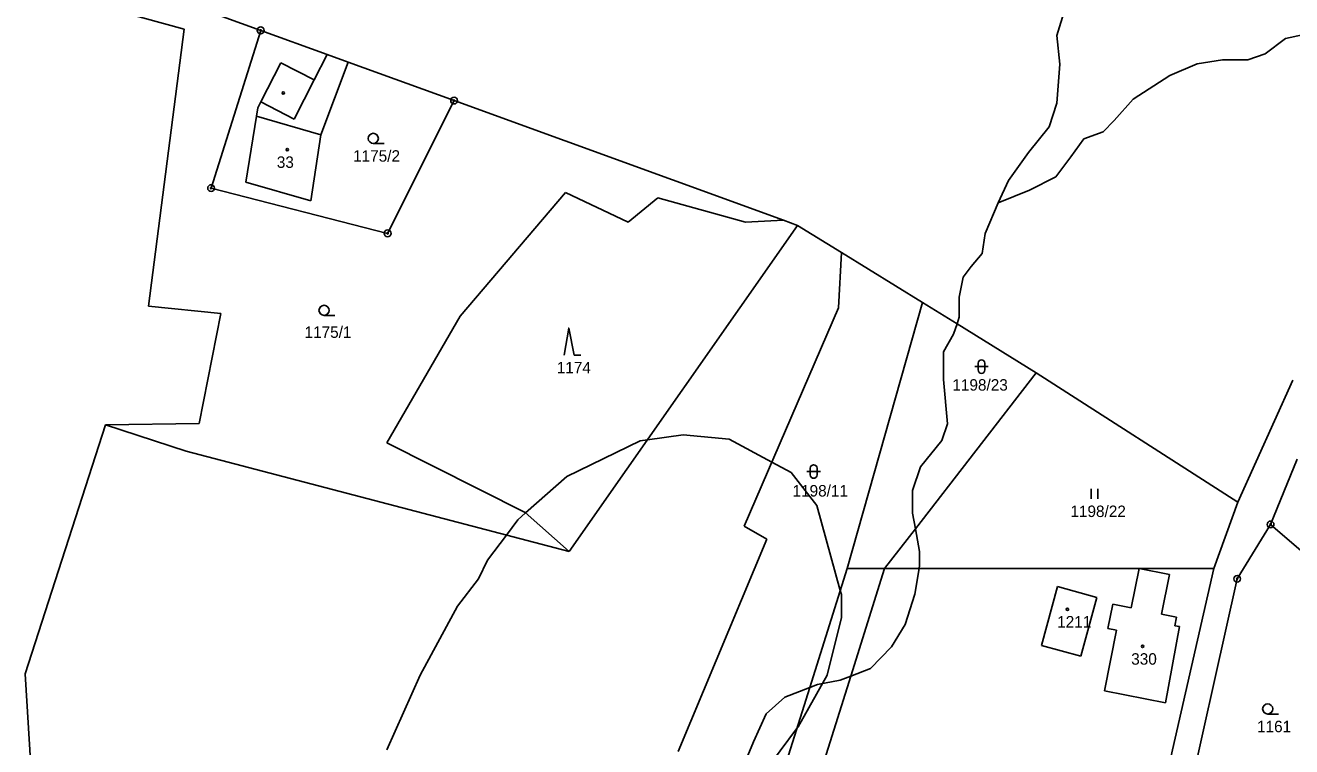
# Model space of a CAD drawing. Extents: x -439246 to -433691, y -1130252 to -1121148.
# Drawn here: x -438308.9 to -438121.2, y -1123288.1 to -1123181.2 of the extents above; entities that cross this region are included whole.
import ezdxf

# ---------------------------------------------------------------- set-up
doc = ezdxf.new("R2010")
doc.units = 0
for name, color, linetype in [('Vrstva 1', 7, 'Continuous'), ('Vrstva 18', 7, 'Continuous'), ('Vrstva 19', 7, 'Continuous'), ('Vrstva 24', 7, 'Continuous'), ('Vrstva 25', 7, 'Continuous'), ('Vrstva 3', 7, 'Continuous'), ('Vrstva 37', 7, 'Continuous'), ('Vrstva 4', 7, 'Continuous'), ('Vrstva 52', 7, 'Continuous')]:
    doc.layers.add(name, color=color, linetype=linetype)

msp = doc.modelspace()

# ---------------------------------------------------------------- linework, layer by layer
at = {"layer": 'Vrstva 1'}
for points in [[(-438273.99, -1123181.97), (-438298.66, -1123173)], [(-438285.32, -1123181.79), (-438297.05, -1123178.6)], [(-438290.61, -1123222.86), (-438285.32, -1123181.79)], [(-438273.99, -1123181.97), (-438281.34, -1123205.34)], [(-438264.14, -1123185.55), (-438273.99, -1123181.97)], [(-438266.05, -1123189.3), (-438264.14, -1123185.55)], [(-438261.01, -1123186.68), (-438264.14, -1123185.55)], [(-438273.98, -1123192.58), (-438271.02, -1123186.77)], [(-438271.02, -1123186.77), (-438266.05, -1123189.3)], [(-438265.07, -1123197.43), (-438261.01, -1123186.68)], [(-438245.34, -1123192.38), (-438261.01, -1123186.68)], [(-438274.43, -1123193.46), (-438273.98, -1123192.58)], [(-438255.18, -1123212.05), (-438245.34, -1123192.38)], [(-438196.53, -1123210.11), (-438245.34, -1123192.38)], [(-438276.2, -1123204.47), (-438274.63, -1123194.67)], [(-438274.63, -1123194.67), (-438274.43, -1123193.46)], [(-438266.54, -1123207.23), (-438265.07, -1123197.43)], [(-438266.54, -1123207.23), (-438276.2, -1123204.47)], [(-438281.34, -1123205.34), (-438255.18, -1123212.05)], [(-438244.45, -1123224.34), (-438228.82, -1123205.98)], [(-438228.82, -1123205.98), (-438219.55, -1123210.38)], [(-438219.55, -1123210.38), (-438215.15, -1123206.77)], [(-438215.15, -1123206.77), (-438202.18, -1123210.4)], [(-438202.18, -1123210.4), (-438196.53, -1123210.11)], [(-438194.45, -1123210.87), (-438196.53, -1123210.11)], [(-438228.3, -1123259.21), (-438194.45, -1123210.87)], [(-438187.94, -1123214.89), (-438194.45, -1123210.87)], [(-438188.36, -1123223.1), (-438187.94, -1123214.89)], [(-438175.93, -1123222.31), (-438187.94, -1123214.89)], [(-438279.88, -1123223.93), (-438290.61, -1123222.86)], [(-438202.38, -1123255.43), (-438188.36, -1123223.1)], [(-438187.11, -1123261.73), (-438175.93, -1123222.31)], [(-438170.82, -1123225.47), (-438175.93, -1123222.31)], [(-438283.08, -1123240.23), (-438279.88, -1123223.93)], [(-438255.3, -1123243.07), (-438244.45, -1123224.34)], [(-438159.07, -1123232.73), (-438170.82, -1123225.47)], [(-438176.99, -1123255.85), (-438159.07, -1123232.73)], [(-438129.19, -1123251.89), (-438159.07, -1123232.73)], [(-438121.05, -1123233.8), (-438129.19, -1123251.89)], [(-438296.97, -1123240.44), (-438283.08, -1123240.23)], [(-438308.86, -1123277.32), (-438296.97, -1123240.44)], [(-438296.97, -1123240.44), (-438285.02, -1123244.31)], [(-438234.79, -1123253.42), (-438255.3, -1123243.07)], [(-438285.02, -1123244.31), (-438228.3, -1123259.21)], [(-438124.36, -1123255.18), (-438120.43, -1123245.5)], [(-438228.3, -1123259.21), (-438234.79, -1123253.42)], [(-438132.77, -1123261.73), (-438129.19, -1123251.89)], [(-438129.31, -1123263.24), (-438124.36, -1123255.18)], [(-438124.36, -1123255.18), (-438111.83, -1123265.95)], [(-438199.01, -1123257.35), (-438202.38, -1123255.43)], [(-438181.54, -1123261.73), (-438176.99, -1123255.85)], [(-438212.15, -1123288.82), (-438199.01, -1123257.35)], [(-438192.65, -1123279.36), (-438187.11, -1123261.73)], [(-438181.54, -1123261.73), (-438187.11, -1123261.73)], [(-438186.56, -1123277.66), (-438181.54, -1123261.73)], [(-438176.44, -1123261.73), (-438181.54, -1123261.73)], [(-438143.83, -1123261.73), (-438176.44, -1123261.73)], [(-438145, -1123267.56), (-438143.83, -1123261.73)], [(-438143.83, -1123261.73), (-438139.36, -1123262.63)], [(-438132.77, -1123261.73), (-438143.83, -1123261.73)], [(-438132.77, -1123261.73), (-438141.83, -1123301.38)], [(-438139.36, -1123262.63), (-438140.54, -1123268.46)], [(-438155.93, -1123264.4), (-438158.3, -1123273.14)], [(-438150.09, -1123265.99), (-438155.93, -1123264.4)], [(-438137.67, -1123300.7), (-438129.31, -1123263.24)], [(-438150.09, -1123265.99), (-438152.46, -1123274.72)], [(-438148.46, -1123270.59), (-438147.74, -1123267.01)], [(-438147.74, -1123267.01), (-438145, -1123267.56)], [(-438140.54, -1123268.46), (-438138.28, -1123268.91)], [(-438139.91, -1123281.64), (-438137.84, -1123270.33)], [(-438138.28, -1123268.91), (-438138.54, -1123270.19)], [(-438138.54, -1123270.19), (-438137.84, -1123270.33)], [(-438148.99, -1123279.82), (-438147.19, -1123270.85)], [(-438147.19, -1123270.85), (-438148.46, -1123270.59)], [(-438152.46, -1123274.72), (-438158.3, -1123273.14)], [(-438304.66, -1123346.54), (-438308.86, -1123277.32)], [(-438190.47, -1123290.07), (-438186.56, -1123277.66)], [(-438198.06, -1123296.58), (-438192.65, -1123279.36)], [(-438148.99, -1123279.82), (-438139.91, -1123281.64)]]:
    msp.add_lwpolyline(points, dxfattribs=at)
at = {"layer": 'Vrstva 24'}
for centre, radius in [((-438273.99, -1123181.97), 0.5), ((-438273.99, -1123181.97), 0.1), ((-438245.34, -1123192.38), 0.5), ((-438245.34, -1123192.38), 0.1), ((-438281.34, -1123205.34), 0.5), ((-438281.34, -1123205.34), 0.1), ((-438255.18, -1123212.05), 0.5), ((-438255.18, -1123212.05), 0.1), ((-438124.36, -1123255.18), 0.5), ((-438124.36, -1123255.18), 0.1), ((-438129.31, -1123263.24), 0.5), ((-438129.31, -1123263.24), 0.1)]:
    msp.add_circle(centre, radius, dxfattribs=at)
at = {"layer": 'Vrstva 25'}
for p, q in [((-438257.3, -1123198.73), (-438255.7, -1123198.73)), ((-438264.6, -1123224.21), (-438263, -1123224.21)), ((-438168.2, -1123231.8), (-438166.2, -1123231.8)), ((-438167.7, -1123232.3), (-438167.7, -1123231.3)), ((-438166.7, -1123231.3), (-438166.7, -1123232.3)), ((-438193.06, -1123247.35), (-438191.06, -1123247.35)), ((-438192.56, -1123247.85), (-438192.56, -1123246.85)), ((-438191.56, -1123246.85), (-438191.56, -1123247.85)), ((-438150.94, -1123251.39), (-438150.94, -1123249.89)), ((-438149.94, -1123251.39), (-438149.94, -1123249.89)), ((-438124.79, -1123283.28), (-438123.19, -1123283.28))]:
    msp.add_line(p, q, dxfattribs=at)
msp.add_lwpolyline([(-438229.04, -1123230.1), (-438228.34, -1123226.1), (-438227.54, -1123230.1), (-438226.54, -1123230.1)], dxfattribs=at)
for centre, radius in [((-438270.64, -1123191.25), 0.175), ((-438257.3, -1123197.98), 0.75), ((-438270.06, -1123199.65), 0.175), ((-438264.6, -1123223.46), 0.75), ((-438154.45, -1123267.76), 0.175), ((-438143.32, -1123273.27), 0.175), ((-438124.79, -1123282.53), 0.75)]:
    msp.add_circle(centre, radius, dxfattribs=at)
for centre, start, end in [((-438167.2, -1123231.3), 0, 180), ((-438167.2, -1123232.3), 180, 0), ((-438192.06, -1123246.85), 0, 180), ((-438192.06, -1123247.85), 180, 0)]:
    msp.add_arc(centre, 0.5, start, end, dxfattribs=at)
at = {"layer": 'Vrstva 3'}
for points in [[(-438276.2, -1123204.47), (-438274.63, -1123194.67)], [(-438265.07, -1123197.43), (-438274.63, -1123194.67)], [(-438266.54, -1123207.23), (-438265.07, -1123197.43)], [(-438266.54, -1123207.23), (-438276.2, -1123204.47)], [(-438145, -1123267.56), (-438143.83, -1123261.73)], [(-438143.83, -1123261.73), (-438139.36, -1123262.63)], [(-438139.36, -1123262.63), (-438140.54, -1123268.46)], [(-438155.93, -1123264.4), (-438158.3, -1123273.14)], [(-438150.09, -1123265.99), (-438155.93, -1123264.4)], [(-438150.09, -1123265.99), (-438152.46, -1123274.72)], [(-438148.46, -1123270.59), (-438147.74, -1123267.01)], [(-438147.74, -1123267.01), (-438145, -1123267.56)], [(-438140.54, -1123268.46), (-438138.28, -1123268.91)], [(-438139.91, -1123281.64), (-438137.84, -1123270.33)], [(-438138.28, -1123268.91), (-438138.54, -1123270.19)], [(-438138.54, -1123270.19), (-438137.84, -1123270.33)], [(-438148.99, -1123279.82), (-438147.19, -1123270.85)], [(-438147.19, -1123270.85), (-438148.46, -1123270.59)], [(-438152.46, -1123274.72), (-438158.3, -1123273.14)], [(-438148.99, -1123279.82), (-438139.91, -1123281.64)]]:
    msp.add_lwpolyline(points, dxfattribs=at)
at = {"layer": 'Vrstva 37'}
for centre in [(-438270.06, -1123199.65), (-438154.45, -1123267.76), (-438143.32, -1123273.27)]:
    msp.add_circle(centre, 0.175, dxfattribs=at)
at = {"layer": 'Vrstva 4'}
for points in [[(-438154.79, -1123178.73), (-438156.01, -1123182.74)], [(-438156.01, -1123182.74), (-438155.61, -1123186.98)], [(-438125.18, -1123185.44), (-438122.14, -1123183.19)], [(-438122.14, -1123183.19), (-438119.61, -1123182.61)], [(-438127.75, -1123186.35), (-438125.18, -1123185.44)], [(-438155.61, -1123186.98), (-438156.04, -1123192.78)], [(-438139.27, -1123188.64), (-438135.25, -1123186.94)], [(-438135.25, -1123186.94), (-438131.46, -1123186.35)], [(-438131.46, -1123186.35), (-438127.75, -1123186.35)], [(-438266.05, -1123189.3), (-438269.01, -1123195.11)], [(-438144.72, -1123192.19), (-438139.27, -1123188.64)], [(-438269.01, -1123195.11), (-438273.98, -1123192.58)], [(-438156.04, -1123192.78), (-438157.15, -1123196.26)], [(-438147.52, -1123195.31), (-438144.72, -1123192.19)], [(-438265.07, -1123197.43), (-438274.63, -1123194.67)], [(-438149.18, -1123197.01), (-438147.52, -1123195.31)], [(-438157.15, -1123196.26), (-438160.23, -1123200.05)], [(-438152.02, -1123198.07), (-438149.18, -1123197.01)], [(-438153.95, -1123200.72), (-438152.02, -1123198.07)], [(-438160.23, -1123200.05), (-438163.19, -1123204.23)], [(-438156.2, -1123203.68), (-438153.95, -1123200.72)], [(-438163.19, -1123204.23), (-438164.73, -1123207.55)], [(-438160.07, -1123205.65), (-438156.2, -1123203.68)], [(-438164.73, -1123207.55), (-438160.07, -1123205.65)], [(-438164.73, -1123207.55), (-438166.63, -1123212.06)], [(-438166.63, -1123212.06), (-438167.07, -1123215.03)], [(-438167.07, -1123215.03), (-438168.71, -1123216.94)], [(-438168.71, -1123216.94), (-438169.89, -1123218.56)], [(-438169.89, -1123218.56), (-438170.48, -1123221.51)], [(-438170.48, -1123221.51), (-438170.48, -1123224.45)], [(-438170.48, -1123224.45), (-438170.82, -1123225.47)], [(-438171.32, -1123226.98), (-438172.84, -1123229.62)], [(-438170.82, -1123225.47), (-438171.32, -1123226.98)], [(-438172.84, -1123229.62), (-438172.84, -1123233.69)], [(-438172.84, -1123233.69), (-438172.23, -1123240.29)], [(-438172.23, -1123240.29), (-438173.07, -1123242.74)], [(-438173.07, -1123242.74), (-438176.25, -1123246.65)], [(-438176.25, -1123246.65), (-438177.42, -1123250.17)], [(-438177.42, -1123250.17), (-438177.42, -1123253.53)], [(-438177.42, -1123253.53), (-438176.99, -1123255.85)], [(-438176.99, -1123255.85), (-438176.36, -1123259.22)], [(-438176.36, -1123259.22), (-438176.36, -1123261.28)], [(-438176.44, -1123261.73), (-438177.09, -1123265.52)], [(-438176.36, -1123261.28), (-438176.44, -1123261.73)], [(-438177.09, -1123265.52), (-438178.51, -1123270)], [(-438178.51, -1123270), (-438180.52, -1123273.34)], [(-438180.52, -1123273.34), (-438183.66, -1123276.52)], [(-438186.56, -1123277.66), (-438188.12, -1123278.27)], [(-438183.66, -1123276.52), (-438186.56, -1123277.66)], [(-438192.65, -1123279.36), (-438196.33, -1123280.78)], [(-438191.48, -1123278.91), (-438192.65, -1123279.36)], [(-438188.12, -1123278.27), (-438191.48, -1123278.91)], [(-438196.33, -1123280.78), (-438199.1, -1123283.25)], [(-438199.1, -1123283.25), (-438200.97, -1123287.42)], [(-438200.97, -1123287.42), (-438203.27, -1123293)]]:
    msp.add_lwpolyline(points, dxfattribs=at)
at = {"layer": 'Vrstva 52'}
msp.add_lwpolyline([(-438255.28, -1123288.59), (-438250.38, -1123277.51), (-438244.84, -1123267.28), (-438241.71, -1123263.26), (-438240.36, -1123260.46), (-438237.59, -1123256.77), (-438235.89, -1123254.5), (-438234.73, -1123253.47), (-438228.65, -1123248.1), (-438217.78, -1123242.78), (-438216.69, -1123242.63), (-438211.39, -1123241.92), (-438204.57, -1123242.56), (-438198.26, -1123245.94), (-438195.41, -1123247.47), (-438191.57, -1123252.37), (-438188.11, -1123264.96), (-438187.95, -1123265.58), (-438187.95, -1123268.99), (-438190.08, -1123277.51), (-438194.34, -1123285.18), (-438194.58, -1123285.5), (-438199.45, -1123292)], dxfattribs=at)

# ---------------------------------------------------------------- texts
at = {"layer": 'Vrstva 18'}
for s, p in [('1175/2', (-438260.3, -1123201.43)), ('1175/1', (-438267.49, -1123227.54)), ('1174', (-438230.12, -1123232.8)), ('1198/23', (-438171.51, -1123235.36)), ('1198/11', (-438195.19, -1123251.05)), ('1198/22', (-438154.02, -1123254.09)), ('1161', (-438126.37, -1123285.98))]:
    msp.add_text(s, height=1.7, dxfattribs=at).set_placement(p)
at = {"layer": 'Vrstva 19'}
for s, p in [('33', (-438271.6, -1123202.35)), ('1211', (-438155.98, -1123270.46)), ('330', (-438145.01, -1123275.97))]:
    msp.add_text(s, height=1.7, dxfattribs=at).set_placement(p)

doc.saveas('drawing.dxf')
